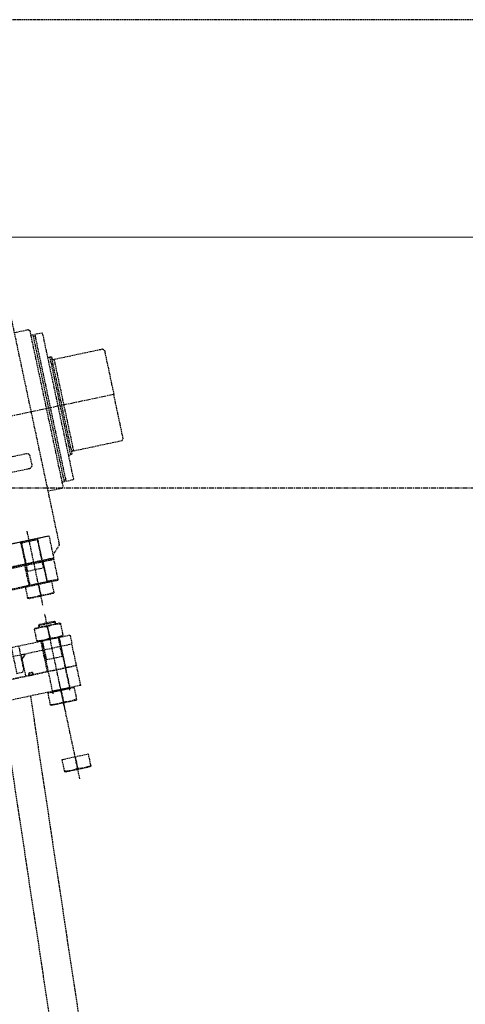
# Model space of a CAD drawing. Header units: millimetres. Extents: x 42975 to 708721, y 118172 to 172014.
# Tile 311 of 316: x 352395 to 353822, y 145982 to 149137. Entities that reach past the tile are written whole.
import ezdxf

# ---------------------------------------------------------------- set-up
doc = ezdxf.new("R2010")
doc.units = ezdxf.units.MM
doc.linetypes.add('ГТО-1 Пунктир', pattern=[7, 5, -2])
doc.linetypes.add('осевая', pattern=[50.8, 31.75, -6.35, 6.35, -6.35])
for name, color, linetype, lineweight in [('ГТО-2_Оси_025', 6, 'осевая', 25), ('ГТО-2_Пунктир_025', 151, 'ГТО-1 Пунктир', 25), ('ГТО-2_Размеры_035', 2, 'Continuous', 35), ('ОГОС_Пунктир_025', 151, 'ГТО-1 Пунктир', 25), ('ОЗиМ Линии', 7, 'Continuous', 25)]:
    doc.layers.add(name, color=color, linetype=linetype, lineweight=lineweight)
doc.styles.get("Standard").update_dxf_attribs({"font": 'arial.ttf'})
doc.linetypes.add('Линия уплотнения', pattern='A,15,-5.08,["x",Standard,S=3.54,R=0,X=-1.27,Y=-1.27],-6.35', length=26.43)

# ---------------------------------------------------------------- blocks, each defined once
blk = doc.blocks.new('ОГСО_Затвор_План')
at = {"layer": 'ГТО-2_Оси_025', "ltscale": 0.5}
blk.add_line((1439.7, 0), (-1270.3, 0), dxfattribs=at)
at = {"layer": 'ОГОС_Пунктир_025'}
for p, q in [((1226.7, -235), (1226.7, 235)), ((1231.7, 235), (1231.7, -235)), ((1264.7, -160), (1264.7, 160)), ((1269.7, -152.5), (1269.7, 152.5)), ((1276.7, -149.5), (1276.7, 149.5)), ((1077.2, -614), (1077.2, -370)), ((109.7, -400), (1142.2, -400)), ((1049.2, -405), (1049.2, -400)), ((1105.2, -405), (1049.2, -405)), ((1051.4, -402.8), (1051.4, -400)), ((1051.4, -402.8), (1051.4, -475)), ((1103, -402.8), (1103, -400)), ((1103, -402.8), (1103, -475)), ((1105.2, -405), (1105.2, -400)), ((1142.2, -473), (-794.6, -473)), ((1140.2, -475), (-794.6, -475)), ((-794.6, -477), (1142.2, -477)), ((1049.2, -475), (1049.2, -542)), ((1105.2, -497.5), (1049.2, -497.5)), ((1051.4, -475), (1051.4, -497.5)), ((1103, -475), (1103, -497.5)), ((1105.2, -475), (1105.2, -542)), ((1142.2, -543), (-794.6, -543)), ((1077.2, -542), (1077.2, -579.7)), ((1077.2, -964), (1077.2, -642)), ((1105.2, -675), (1049.2, -675)), ((1051.4, -672.8), (1051.4, -680)), ((1077.2, -684.3), (1077.2, -720.7)), ((1103, -672.8), (1103, -680)), ((1047.2, -755), (1047.2, -725)), ((1049.2, -725), (1049.2, -892)), ((1051.4, -725), (1051.4, -787.5)), ((1103, -725), (1103, -787.5)), ((1105.2, -725), (1105.2, -892)), ((1107.2, -755), (1107.2, -725)), ((1047.2, -825), (1047.2, -755)), ((1107.2, -825), (1107.2, -755)), ((1105.2, -787.5), (1049.2, -787.5)), ((1142.4, -825), (-794.6, -825)), ((-794.6, -825), (975.2, -825)), ((1142.4, -890), (1142.4, -825)), ((1077.2, -1182), (1077.2, -860)), ((1142.4, -890), (-794.6, -890)), ((1105.2, -893), (1049.2, -893)), ((1077.2, -892), (1077.2, -929.7)), ((1077.2, -1110), (1077.2, -1147.7))]:
    blk.add_line(p, q, dxfattribs=at)
for points in [[(919, -400), (1142.2, -400), (1142.2, -463), (1169.7, -435.5), (1169.7, 400), (1169.7, 435.5), (1142.2, 463), (1142.2, 400), (919, 400)], [(1169.7, 260), (1214.9, 260), (1218.7, 256.2), (1218.7, -256.2), (1214.4, -260), (1169.7, -260)], [(1218.7, -240), (1226.7, -240), (1226.7, -235), (1231.7, -235), (1231.7, -240), (1255.8, -240), (1257.7, -238.1), (1257.7, 238.1), (1255.8, 240), (1231.7, 240), (1231.7, 235), (1226.7, 235), (1226.7, 240), (1218.7, 240)], [(1257.7, 160), (1264.7, 160)], [(1257.7, -160), (1264.7, -160)], [(1105.2, -475), (1105.2, -405), (1102.2, -402), (1052.2, -402), (1049.2, -405), (1049.2, -475)], [(1142.2, -400), (1142.2, -473), (1140.2, -475)], [(-794.6, -545), (1140.2, -545), (1142.2, -543), (1142.2, -477), (1140.2, -475), (-794.6, -475)], [(1026.2, -545), (1026.2, -542), (1047.2, -542), (1047.2, -475)], [(1128.2, -545), (1128.2, -542), (1107.2, -542), (1107.2, -475)], [(949.7, -689.6), (949.7, -810), (969.2, -810), (974.7, -800.5), (974.7, -725)], [(1105.2, -680), (1105.2, -675), (1102.2, -672), (1052.2, -672), (1049.2, -675), (1049.2, -680)], [(-794.6, -725), (1140.2, -725), (1142.2, -727), (1142.2, -755), (-794.6, -755)], [(-794.6, -825), (1142.2, -825), (1142.2, -755), (-794.6, -755)], [(989.4, -755), (975.5, -768.9), (975.5, -825)], [(1107.2, -892), (1107.2, -825)], [(1105.2, -898), (1105.2, -893), (1102.2, -890), (1052.2, -890), (1049.2, -893), (1049.2, -898)]]:
    blk.add_lwpolyline(points, dxfattribs=at)
for points in [[(1264.7, 160), (1269.7, 158.7), (1269.7, 152.5, 0.414214), (1272.7, 149.5), (1276.7, 149.5), (1276.7, 150), (1434.7, 150), (1439.7, 145), (1439.7, 0)], [(1264.7, -160), (1269.7, -158.7), (1269.7, -152.5, -0.414214), (1272.7, -149.5), (1276.7, -149.5), (1276.7, -150), (1434.7, -150), (1439.7, -145), (1439.7, 0)], [(877.3, -175.7), (1126.6, -175.8, 0.414283), (1136.6, -165.8), (1136.6, -138.2, 0.414214), (1126.6, -128.2), (877.3, -128.2)], [(1034.7, -579.7, 0.116285), (1077.2, -579.7, 0.116285), (1119.7, -579.7)], [(1119.7, -684.3, 0.116285), (1077.2, -684.3, 0.116285), (1034.7, -684.3)], [(1034.7, -720.7, 0.116285), (1077.2, -720.7, 0.116285), (1119.7, -720.7)], [(986.8, -825, 0.414214), (987.3, -824.5), (987.3, -818.1, -0.414214), (988.3, -817.1), (998.7, -817.1, -0.414214), (999.7, -818.1), (999.7, -824.5, 0.414214), (1000.2, -825)], [(1034.7, -929.7, 0.116285), (1077.2, -929.7, 0.116285), (1119.7, -929.7)], [(1034.7, -1147.7, 0.116285), (1077.2, -1147.7, 0.116285), (1119.7, -1147.7)]]:
    blk.add_lwpolyline(points, format="xyb", dxfattribs=at)
for points in [[(1119.7, -542), (1119.7, -582.2), (1116.5, -584), (1037.9, -584), (1034.7, -582.2), (1034.7, -542)], [(1116.5, -680), (1119.7, -681.8), (1119.7, -723.2), (1116.5, -725), (1037.9, -725), (1034.7, -723.2), (1034.7, -681.8), (1037.9, -680)], [(1119.7, -892), (1119.7, -932.2), (1116.5, -934), (1037.9, -934), (1034.7, -932.2), (1034.7, -892)], [(1119.7, -1110), (1119.7, -1150.2), (1116.5, -1152), (1037.9, -1152), (1034.7, -1150.2), (1034.7, -1110)]]:
    blk.add_lwpolyline(points, close=True, dxfattribs=at)
for points in [[(984.6, -755), (976.7, -755, 0.414214), (974.7, -757), (974.7, -764.9, 0.668179), (978.1, -766.3), (986, -758.4, 0.668179)], [(999.7, -820.6), (999.7, -821.5, -0.414214), (996.2, -825), (990.8, -825, -0.414214), (987.3, -821.5), (987.3, -820.6, -0.414214), (990.8, -817.1), (996.2, -817.1, -0.414214)]]:
    blk.add_lwpolyline(points, format="xyb", close=True, dxfattribs=at)
blk = doc.blocks.new('A$C1AA538EC')
at = {"layer": 'ОГОС_Пунктир_025'}
for p, q in [((7425.9, -13559.9), (7155.6, -11767.2)), ((7334.4, -13579.4), (7064.1, -11786.6))]:
    blk.add_line(p, q, dxfattribs=at)
at = {"layer": 'ГТО-2_Размеры_035', "rotation": 11.99999999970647}
blk.add_blockref('ОГСО_Затвор_План', (6013.4, -11100.1), dxfattribs=at)

msp = doc.modelspace()

# ---------------------------------------------------------------- linework, layer by layer
at = {"layer": 'ГТО-2_Оси_025', "ltscale": 0.5}
msp.add_line((308398.4, 147637), (372499, 147637), dxfattribs=at)
at = {"layer": 'ГТО-2_Пунктир_025'}
msp.add_line((365824.6, 149137.2), (312324.6, 149137.2), dxfattribs=at)
at = {"layer": 'ОЗиМ Линии', "color": 4, "linetype": 'Линия уплотнения', "ltscale": 1.7}
msp.add_lwpolyline([(318074.6, 148407.2), (318074.6, 139337.2), (364324.1, 139352.8), (364324.1, 148450.1)], close=True, dxfattribs=at)

# ---------------------------------------------------------------- block references
at = {"layer": 'ГТО-2_Размеры_035'}
msp.add_blockref('A$C1AA538EC', (345274.6, 158737.1), dxfattribs=at)

doc.saveas('drawing.dxf')
